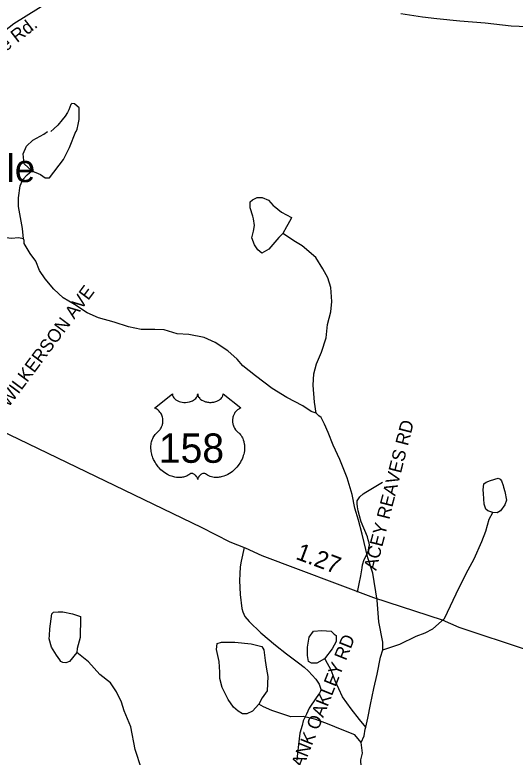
# Model space of a CAD drawing. Extents: x 1950930 to 2061844, y 904556 to 1017002.
# Drawn here: x 2007324 to 2010954, y 950934 to 956316 of the extents above; entities that cross this region are included whole.
import ezdxf

# ---------------------------------------------------------------- set-up
doc = ezdxf.new("R2010")
doc.units = 0
for name, color, linetype in [('Exist Civil Demographics Community Label', 7, 'Continuous'), ('Exist Hydrographic Creek Single Shore', 7, 'Continuous'), ('Exist Hydrographic Misc Water Feature', 7, 'Continuous'), ('Exist Road Non-System Type 51', 7, 'Continuous'), ('Exist Road Non-System Type 51 Label', 7, 'Continuous'), ('Exist Road Primary US Attributed', 7, 'Continuous'), ('Exist Road Primary US Mileage Hundredths English Label', 7, 'Continuous'), ('Exist Road Primary US Shield CELL', 7, 'Continuous'), ('Exist Road Primary US Shield Number Label', 7, 'Continuous'), ('Exist Road Secondary Type 51 Attributed', 7, 'Continuous'), ('Exist Road Secondary Type 51 Label', 7, 'Continuous')]:
    doc.layers.add(name, color=color, linetype=linetype)

msp = doc.modelspace()

# ---------------------------------------------------------------- linework, layer by layer
at = {"layer": 'Exist Hydrographic Creek Single Shore'}
for points in [[(2008243.5, 950849.1), (2008197.5, 950988.9), (2008165.4, 951153), (2008117.3, 951269.2), (2008097.3, 951332.9), (2008061.1, 951408.8), (2008017.2, 951473.1), (2007941.3, 951533.1), (2007857.2, 951624.7), (2007773, 951692.8)], [(2009954.1, 950128.2), (2009925.9, 950287.9), (2009898.1, 950436.2), (2009892, 950523.9), (2009857.9, 950668), (2009845.7, 950774), (2009837.7, 950864), (2009833.5, 950916), (2009845.6, 950962), (2009837.7, 951039.9)]]:
    msp.add_lwpolyline(points, dxfattribs=at)
at = {"layer": 'Exist Hydrographic Misc Water Feature'}
for points in [[(2007769.4, 955469.9), (2007775.4, 955488.1), (2007783.3, 955520.1), (2007791.3, 955556), (2007791.5, 955598), (2007789.4, 955642.1), (2007775.2, 955653.8), (2007757.2, 955670), (2007737.2, 955674), (2007729.2, 955666), (2007715.2, 955625.9), (2007705.4, 955608), (2007689.4, 955581.8), (2007667.5, 955554), (2007635.5, 955515.9), (2007607.4, 955489.9), (2007585.3, 955469.7)], [(2007446.9, 955184.8), (2007391.1, 955234.8), (2007383.1, 955306.9), (2007408.9, 955364.8), (2007454.7, 955406.8), (2007534.7, 955451.1), (2007560.7, 955468.9)], [(2007446.9, 955184.8), (2007511, 955158.8), (2007543, 955134.9), (2007575.1, 955134.9), (2007677, 955267), (2007721.1, 955353), (2007766.8, 955469.3)], [(2007387.4, 954690.8), (2007379.1, 954766.8), (2007351.3, 954926.8), (2007351.2, 954988.9), (2007363.2, 955074.9), (2007382.9, 955122.8), (2007413.1, 955155), (2007446.9, 955184.8)], [(2009267.3, 954730), (2009239.5, 954702), (2009167.5, 954617.8), (2009115.4, 954587.7), (2009087.3, 954611.9), (2009063.5, 954647.9), (2009043.5, 954699.8), (2009055.4, 954747.8), (2009063.4, 954787.7), (2009055.2, 954835.8), (2009051.4, 954855.9), (2009031.3, 954915.7), (2009031.2, 954960), (2009047.3, 954975.7), (2009083.1, 954991.7), (2009119.2, 954992), (2009163.4, 954972), (2009199.3, 954933.9), (2009205.1, 954927.8), (2009259.4, 954886), (2009331.4, 954846.1), (2009327.2, 954834.1), (2009295.2, 954778), (2009267.3, 954730)], [(2007387.4, 954690.8), (2007351.1, 954698.8), (2007299.2, 954694.9), (2007239.3, 954702.7), (2007187.1, 954718.9), (2007143.4, 954730.6)], [(2009510.1, 953428), (2009498, 953508), (2009488, 953629.9), (2009494.1, 953714.2), (2009512, 953786), (2009547.8, 953869.9), (2009583.8, 953974.2), (2009591.7, 954070.2), (2009615.9, 954162.2), (2009623.7, 954238.2), (2009615.6, 954338.1), (2009595.4, 954410.1), (2009557.7, 954474.2), (2009507.6, 954556), (2009407.6, 954642.1), (2009359.3, 954670), (2009267.3, 954730)], [(2009510.1, 953428), (2009474.3, 953439.9), (2009414.1, 953481.8), (2009298.2, 953542), (2009189.9, 953605.9), (2009070, 953697.7), (2008978.1, 953771.8), (2008938, 953819.9), (2008870, 953879.7), (2008777.7, 953939.7), (2008697.7, 953975.5), (2008585.7, 953999.5), (2008501.8, 954003.5), (2008407.8, 954031.4), (2008339.6, 954035.4), (2008239.9, 954035.2), (2008147.7, 954055.1), (2008043.7, 954087.1), (2007931.8, 954119), (2007847.6, 954155.2), (2007755.6, 954215.2), (2007675.5, 954263.1), (2007607.6, 954326.9), (2007543.6, 954403), (2007503.5, 954462.9), (2007475.3, 954530.8), (2007435.5, 954586.7), (2007391.3, 954658.9), (2007391.4, 954678.9), (2007387.4, 954690.8)], [(2009993.1, 951712.1), (2009993.3, 951768.2), (2009965.2, 951916.2), (2009953, 952072.3), (2009920.9, 952268.2), (2009884.9, 952380.2), (2009844.8, 952552), (2009816.6, 952652.1), (2009790.6, 952740.2), (2009770.6, 952838.1), (2009734.4, 952960), (2009682.3, 953092), (2009634.3, 953196), (2009598.1, 953288), (2009570.2, 953348), (2009546.2, 953396.1), (2009530, 953407.9), (2009510.1, 953428)], [(2010792.8, 952708.6), (2010756.6, 952720.5), (2010740.5, 952732.7), (2010728.7, 952768.7), (2010724.4, 952844.6), (2010722.7, 952872.5), (2010726.6, 952916.8), (2010742.6, 952928.6), (2010774.6, 952940.7), (2010830.4, 952956.6), (2010846.3, 952948.7), (2010854.6, 952936.8), (2010866.4, 952904.7), (2010868.4, 952890.9), (2010878.7, 952860.8), (2010890.5, 952796.9), (2010878.6, 952764.6), (2010848.5, 952720.6), (2010824.6, 952704.7), (2010792.8, 952708.6)], [(2009993.1, 951712.1), (2010117.3, 951752.2), (2010237, 951812.4), (2010301.2, 951836.4), (2010357.2, 951864.4), (2010441.2, 951940.4), (2010548.9, 952164.7), (2010612.9, 952292.6), (2010656.9, 952372.4), (2010712.6, 952496.7), (2010740.8, 952572.5), (2010764.6, 952660.7), (2010792.8, 952708.6)], [(2007773, 951692.8), (2007721.1, 951628.9), (2007693, 951618.9), (2007673, 951620.7), (2007657.1, 951628.9), (2007649.1, 951640.8), (2007625.2, 951672.9), (2007589, 951732.7), (2007572.9, 951792.7), (2007575, 951816.6), (2007577, 951864.8), (2007593, 951972.8), (2007605.1, 951984.7), (2007637, 951988.6), (2007672.8, 951988.9), (2007741, 951972.7), (2007801, 951952.8), (2007801, 951920.9), (2007797, 951824.9), (2007797.2, 951800.9), (2007777.1, 951720.9), (2007773, 951692.8)], [(2009571.3, 951646), (2009515.3, 951616), (2009475.2, 951615.8), (2009455.1, 951627.8), (2009447.2, 951671.9), (2009447.2, 951703.7), (2009447.1, 951731.9), (2009459.1, 951803.9), (2009491.2, 951847.9), (2009551, 951851.9), (2009619.2, 951847.8), (2009641, 951826.1), (2009655.3, 951815.9), (2009655, 951771.9), (2009627, 951720), (2009571.3, 951646)], [(2009095.3, 951319.5), (2009047.3, 951267.6), (2009007.5, 951247.5), (2008975.3, 951247.5), (2008943.3, 951267.5), (2008911.4, 951297.4), (2008871.5, 951351.4), (2008827.4, 951439.6), (2008811.3, 951503.6), (2008811.3, 951551.5), (2008807.3, 951627.4), (2008787.1, 951715.4), (2008791, 951759.3), (2008823, 951767.5), (2008851.2, 951767.6), (2008919.2, 951767.5), (2009039, 951755.5), (2009115.1, 951735.5), (2009131, 951711.6), (2009139.3, 951635.6), (2009149.1, 951571.7), (2009159.2, 951519.7), (2009155.4, 951415.7), (2009119.5, 951363.6), (2009095.3, 951319.5)], [(2009869.6, 951152.2), (2009885.4, 951216.2), (2009905.5, 951316.2), (2009929.2, 951432.2), (2009953.4, 951536), (2009977.3, 951660.3), (2009993.1, 951712.1)], [(2009869.6, 951152.2), (2009825.5, 951207.9), (2009765.3, 951284), (2009701.5, 951371.9), (2009647.2, 951487.9), (2009619.2, 951564), (2009579.1, 951640), (2009571.3, 951646)], [(2009837.7, 951039.9), (2009789.7, 951096.1), (2009699.5, 951132.1), (2009591.5, 951176), (2009507.5, 951207.9), (2009415.3, 951227.9), (2009327.4, 951227.7), (2009187.5, 951271.6), (2009127.4, 951299.5), (2009095.3, 951319.5)], [(2009837.7, 951039.9), (2009859.4, 951088.1), (2009865.7, 951136.2), (2009869.6, 951152.2)]]:
    msp.add_lwpolyline(points, dxfattribs=at)
at = {"layer": 'Exist Road Non-System Type 51'}
for points in [[(2009809.1, 952129.8), (2009822.5, 952190.9), (2009834.8, 952249.9), (2009843.1, 952305.9), (2009847, 952329.6), (2009857.8, 952366.4), (2009874.6, 952398.6), (2009889.9, 952433.1), (2009893, 952453), (2009896, 952472.2), (2009893.8, 952487.5), (2009887.6, 952508.9), (2009881.5, 952532.7), (2009837.4, 952641.1), (2009823.6, 952684.8), (2009816, 952720.1), (2009809.1, 952748.4), (2009806.8, 952769.9), (2009808.4, 952792.9), (2009828.2, 952822.7), (2009852.2, 952842.4), (2009870.8, 952854.2), (2009992.4, 952927.1)], [(2008987.8, 952454.1), (2008967.1, 952355.9), (2008958.5, 952313), (2008956.9, 952263.2), (2008955.1, 952215.1), (2008959.9, 952112.4), (2008970.1, 952012.7), (2008977, 951988.6), (2008991.6, 951954.2), (2009023.9, 951917.8), (2009108, 951836.1), (2009215.5, 951746.8), (2009294.1, 951682.8), (2009380.9, 951619.2), (2009423.9, 951587.4), (2009453.9, 951557.3), (2009508, 951498.9), (2009530.8, 951462.4), (2009540.2, 951441.8), (2009542.9, 951427.1), (2009542, 951412.5), (2009533.4, 951398.8), (2009510.1, 951364.4), (2009460.4, 951289.6), (2009439.2, 951247.1), (2009417, 951197.2), (2009408.4, 951163.8), (2009390.8, 951108.3), (2009381.2, 951024.9), (2009375.1, 950964.2), (2009369, 950912.9)]]:
    msp.add_lwpolyline(points, dxfattribs=at)
at = {"layer": 'Exist Road Primary US Attributed'}
msp.add_lwpolyline([(2006654.5, 953576.6), (2008675.2, 952601.8), (2008883.2, 952495.9), (2008995.1, 952452), (2009115.2, 952396.1), (2009925.5, 952092.6), (2010423.6, 951928.9), (2010545.6, 951877), (2011041.7, 951713.3), (2011483.8, 951555.5), (2011819.9, 951423.7), (2011967.9, 951343.8), (2012089.8, 951266.4), (2012317.7, 951074.4), (2012590.7, 950805.7)], dxfattribs=at)
at = {"layer": 'Exist Road Primary US Shield CELL'}
msp.add_lwpolyline([(2008466.8, 953567.6), (2008467.1, 953562.3), (2008468.4, 953556), (2008469.4, 953552.7), (2008472.4, 953546.5), (2008477.2, 953539.1), (2008484, 953531.9), (2008491.7, 953525.6), (2008496.9, 953522.2), (2008505.6, 953517.5), (2008515.6, 953513.4), (2008526.7, 953510.2), (2008538, 953507.9), (2008550.4, 953506.5), (2008562.6, 953506.3), (2008575.8, 953507.3), (2008590.4, 953510.1), (2008597.2, 953511.8), (2008604.7, 953514.4), (2008611.7, 953517.3), (2008619.3, 953521.4), (2008625.5, 953525.4), (2008630.3, 953528.9), (2008637.1, 953535.4), (2008642.6, 953542.2), (2008644.9, 953546), (2008646.8, 953549.6), (2008649.5, 953557.4), (2008650.3, 953560.8), (2008650.8, 953567.9), (2008651.3, 953561.9), (2008651.9, 953558.2), (2008652.9, 953554.5), (2008654.4, 953550.7), (2008657.1, 953545.2), (2008660.2, 953540.6), (2008665.9, 953533.9), (2008669.5, 953530.5), (2008672.7, 953527.9), (2008681.5, 953521.9), (2008691.7, 953516.7), (2008696.7, 953514.5), (2008701.9, 953512.7), (2008708.4, 953510.7), (2008715.1, 953509.1), (2008721.8, 953508), (2008728.7, 953507), (2008735.7, 953506.4), (2008741.4, 953506.3), (2008748.3, 953506.4), (2008754.8, 953506.7), (2008761.4, 953507.5), (2008768.7, 953508.7), (2008774.5, 953510), (2008782.3, 953512.1), (2008789.3, 953514.6), (2008795.4, 953517.2), (2008803.4, 953521.4), (2008809.9, 953525.4), (2008814.6, 953529.2), (2008820.2, 953534.4), (2008825.5, 953540.6), (2008828.6, 953545), (2008830.8, 953549.7), (2008832.9, 953554.5), (2008834.1, 953559.7), (2008834.7, 953564.2), (2008834.9, 953568), (2008963.4, 953465.6), (2008960.4, 953464.4), (2008953.4, 953461), (2008947.9, 953457.7), (2008939, 953451.5), (2008935.2, 953448.1), (2008931.4, 953444.5), (2008928, 953440.7), (2008924.9, 953437.1), (2008921.2, 953432), (2008917.8, 953426.8), (2008914.6, 953421.1), (2008912.2, 953416.2), (2008908.2, 953405.8), (2008906.3, 953399.3), (2008905.1, 953393.7), (2008903.6, 953382.3), (2008903.2, 953376.8), (2008903.2, 953371.4), (2008903.5, 953365.7), (2008904, 953360.2), (2008905, 953354.5), (2008905.9, 953349.5), (2008907.5, 953343.4), (2008909.8, 953336.2), (2008912.6, 953329.3), (2008918.5, 953318.1), (2008926.1, 953306.7), (2008931.4, 953300.4), (2008936.8, 953294.9), (2008944.7, 953288.2), (2008949, 953284.4), (2008953.9, 953279.5), (2008962, 953270.1), (2008965.2, 953265.7), (2008968.5, 953260.8), (2008971.6, 953255.7), (2008974.6, 953250.2), (2008977.1, 953245.4), (2008981.6, 953234.4), (2008984.9, 953223.7), (2008986.4, 953218.1), (2008988.8, 953205.5), (2008989.7, 953199.2), (2008990.7, 953186.9), (2008990.7, 953172), (2008989.6, 953157.9), (2008986.9, 953141.4), (2008984.7, 953131.5), (2008981.3, 953120), (2008978.1, 953110.1), (2008972.2, 953095.4), (2008967, 953084.8), (2008960.2, 953072.3), (2008955.6, 953064.8), (2008950.2, 953056.7), (2008943.4, 953047.5), (2008935.5, 953037.6), (2008926.1, 953027.2), (2008918.4, 953019.5), (2008908.4, 953010.5), (2008902.3, 953005.5), (2008893.6, 952999), (2008881.8, 952991.1), (2008870.1, 952984.3), (2008860.1, 952979.2), (2008851.3, 952975.4), (2008839.9, 952971.1), (2008820.9, 952965.9), (2008814, 952964.4), (2008805.8, 952963.2), (2008798.2, 952962.4), (2008790.7, 952962), (2008780.7, 952962), (2008770.7, 952962.7), (2008761.3, 952964.1), (2008751.5, 952966.2), (2008741.3, 952969.2), (2008732, 952972.9), (2008722.6, 952977.5), (2008706.6, 952987.5), (2008702, 952990), (2008699.5, 952990.6), (2008693.3, 952990.9), (2008687.5, 952989.7), (2008681.6, 952987.4), (2008678, 952985.5), (2008673.3, 952982.4), (2008669.7, 952979.5), (2008665.3, 952975.3), (2008662.2, 952971.8), (2008659.9, 952969.1), (2008655.4, 952962), (2008653.8, 952958.6), (2008652.2, 952954.3), (2008650.7, 952947.9), (2008648.7, 952956), (2008646.3, 952961.3), (2008643.6, 952965.9), (2008640.7, 952969.9), (2008636.2, 952975.1), (2008632.2, 952978.9), (2008627.4, 952982.9), (2008622.2, 952986), (2008618.1, 952988.1), (2008614.3, 952989.6), (2008609.6, 952990.7), (2008605.8, 952991), (2008602.7, 952990.9), (2008598.4, 952990), (2008592.6, 952985.8), (2008587.1, 952982), (2008581.1, 952978.3), (2008574, 952974.5), (2008568.7, 952972), (2008562.5, 952969.6), (2008555.2, 952967.2), (2008547.3, 952965.1), (2008539.2, 952963.5), (2008532, 952962.4), (2008524.4, 952961.7), (2008517.5, 952961.5), (2008510.2, 952961.5), (2008503.5, 952962.1), (2008495.7, 952962.7), (2008485.9, 952964.2), (2008477.9, 952966), (2008469.4, 952968.3), (2008460.7, 952971), (2008451.3, 952974.6), (2008439.6, 952979.7), (2008431.5, 952983.9), (2008418.7, 952991.2), (2008403.6, 953001.7), (2008392.3, 953010.8), (2008383.9, 953018.4), (2008371.7, 953030.8), (2008364.5, 953039), (2008353.3, 953053.6), (2008346, 953064.1), (2008341.4, 953071.9), (2008334.5, 953084.3), (2008330.8, 953092.2), (2008325.9, 953103.6), (2008322.1, 953114), (2008318.9, 953123.8), (2008317.2, 953130.1), (2008314.8, 953141.2), (2008313.3, 953149), (2008311.8, 953159.7), (2008311, 953171), (2008310.9, 953181.4), (2008311.2, 953190.1), (2008312.1, 953200.2), (2008313.8, 953210.9), (2008315.9, 953220.1), (2008317.8, 953226.7), (2008320.5, 953234.8), (2008324.1, 953243.7), (2008328.4, 953252.2), (2008332.4, 953259.2), (2008337.5, 953266.8), (2008342.5, 953273.3), (2008349.1, 953280.4), (2008355.9, 953287), (2008362.2, 953292.1), (2008369.6, 953299.4), (2008373.5, 953303.8), (2008378.2, 953309.9), (2008381.9, 953315.6), (2008384.9, 953320.7), (2008388.8, 953328.2), (2008391.1, 953333.9), (2008394.1, 953342.5), (2008395.6, 953348.6), (2008397.1, 953356.4), (2008398.1, 953363.8), (2008398.5, 953373), (2008398.2, 953380.6), (2008397.2, 953389.5), (2008395.6, 953398), (2008393.6, 953405.4), (2008390.4, 953414), (2008387.4, 953420.2), (2008382.5, 953428.6), (2008377, 953436.5), (2008371.4, 953442.8), (2008365.7, 953448.5), (2008360.2, 953452.8), (2008355, 953456.5), (2008348.5, 953460.5), (2008342.2, 953463.6), (2008338.2, 953465.2)], close=True, dxfattribs=at)
at = {"layer": 'Exist Road Secondary Type 51 Attributed'}
for points in [[(2005853.4, 955348.3), (2006060.9, 955408.7), (2006239.6, 955482.9), (2006314.7, 955509.8), (2006483.4, 955626), (2006674.1, 955761.2), (2006932.3, 955954.3), (2007317.5, 956252.6), (2007674.2, 956477.7), (2007825.3, 956550.2), (2007910, 956590.8), (2007978.1, 956615), (2008030, 956630.9), (2008090.1, 956641.1), (2008165.9, 956639.7), (2008314.4, 956625.1), (2008592.9, 956589.8), (2008692.1, 956600.2), (2008781.7, 956615.4), (2008894.7, 956635.2)], [(2010124.4, 956325.7), (2010282.4, 956300.2), (2010386.4, 956288.3), (2010551.8, 956271.9), (2010735.5, 956258.3), (2010925.1, 956236.7), (2011096.6, 956228.8), (2011223, 956214.4), (2011338.7, 956196.5), (2011479.8, 956165.8), (2011527.7, 956158), (2011602.9, 956146.3), (2011682.6, 956129.1), (2012097.9, 956057.7), (2012248.4, 956032.3), (2012350.1, 956010.8), (2012422.4, 955999), (2012514.2, 955985.4), (2012778.1, 955942.8), (2013050.8, 955884.6), (2013385.1, 955831.6), (2013671.4, 955782.8), (2013716.3, 955777)]]:
    msp.add_lwpolyline(points, dxfattribs=at)

# ---------------------------------------------------------------- texts
at = {"layer": 'Exist Civil Demographics Community Label'}
msp.add_text('Brooksdale', height=200, dxfattribs=at).set_placement((2006134.2, 955103.1))
at = {"layer": 'Exist Road Non-System Type 51 Label'}
for s, rotation, p in [('  WILKERSON AVE', 53.313, (2007235.7, 953408.6)), ('  ACEY REAVES RD', 75.7296, (2009928.6, 952214.7)), ('  FRANK OAKLEY RD', 68.1612, (2009324.5, 950626.7))]:
    msp.add_text(s, height=95, rotation=rotation, dxfattribs=at).set_placement(p)
at = {"layer": 'Exist Road Primary US Mileage Hundredths English Label'}
msp.add_text('1.27', height=125, rotation=339.471, dxfattribs=at).set_placement((2009355, 952373))
at = {"layer": 'Exist Road Primary US Shield Number Label'}
msp.add_text('158', height=212.5, dxfattribs=at).set_placement((2008368, 953068.3))
at = {"layer": 'Exist Road Secondary Type 51 Label'}
msp.add_text('Old Allenville Rd.', height=95, rotation=37.7832, dxfattribs=at).set_placement((2006731.6, 955638.8))

doc.saveas('drawing.dxf')
